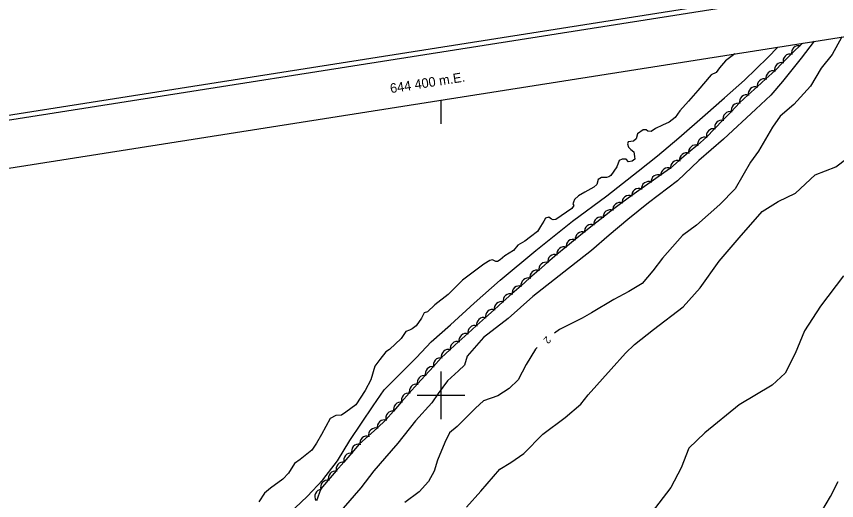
# Model space of a CAD drawing. Extents: x 643342 to 646936, y 5873857 to 5876103.
# Drawn here: x 644221.6 to 644566.3, y 5875555.8 to 5875759.1 of the extents above; entities that cross this region are included whole.
import ezdxf

# ---------------------------------------------------------------- set-up
doc = ezdxf.new("R2010")
doc.units = 0
for name, color, linetype in [('Niveau 2', 7, 'Continuous'), ('Niveau 22', 7, 'Continuous'), ('Niveau 4', 7, 'Continuous'), ('Niveau 44', 7, 'Continuous'), ('Niveau 60', 7, 'Continuous'), ('Niveau 61', 7, 'Continuous')]:
    doc.layers.add(name, color=color, linetype=linetype)

msp = doc.modelspace()

# ---------------------------------------------------------------- linework, layer by layer
at = {"layer": 'Niveau 2'}
for points in [[(644568.54, 5875750.51), (644568.37, 5875750.24), (644564.46, 5875743.13), (644559.78, 5875737.42), (644555.27, 5875729.9), (644548.26, 5875722.1), (644542.5, 5875717.23), (644539.36, 5875712.54), (644533.44, 5875702.47), (644530.05, 5875697.87), (644523.64, 5875686.75), (644517.22, 5875680.06), (644507.45, 5875671.46), (644501.51, 5875667.16), (644493.06, 5875657.62), (644489.1, 5875652.2), (644484.48, 5875646.95), (644478.91, 5875643.62), (644472.7, 5875640.23), (644463.23, 5875634.61), (644459.32, 5875632.37), (644449.83, 5875627.56), (644447.77, 5875626.11)], [(644458.8, 5875596.27), (644461.84, 5875600.2), (644471.52, 5875610.97), (644477.59, 5875617.64), (644481.36, 5875621.28), (644489.33, 5875627.65), (644501.71, 5875637.12), (644508.93, 5875645.18), (644516.93, 5875656.26), (644525.26, 5875666.18), (644535.02, 5875677.17), (644541.77, 5875681.42), (644548.94, 5875684.88), (644557.24, 5875692.56), (644565.94, 5875695.92), (644570.54, 5875699.38)], [(644569.15, 5875650.11), (644559.47, 5875637.38), (644552.71, 5875627.02), (644548.81, 5875617.51), (644544.67, 5875609.26), (644539.17, 5875604.18), (644525.3, 5875595.99), (644510.94, 5875584.23), (644504.17, 5875577.74), (644500.95, 5875569.56), (644496.56, 5875561.28), (644488.32, 5875550.42)], [(644440.44, 5875620.07), (644439.71, 5875619.4), (644435.77, 5875612.96), (644432.43, 5875606.52), (644428.72, 5875602.77), (644423.87, 5875599.79), (644417.83, 5875597.59), (644414.52, 5875594.58), (644406.75, 5875586.91), (644403.58, 5875584.26), (644401.67, 5875580.13), (644398.58, 5875572.76), (644397.13, 5875568.08), (644394.77, 5875563.73), (644390.86, 5875559.42), (644384.85, 5875554.98)], [(644410.68, 5875553.01), (644416.77, 5875559.69), (644424.73, 5875568.91), (644429.35, 5875571.74), (644434.76, 5875575.47), (644442.82, 5875583.63), (644452.15, 5875590.72), (644458.8, 5875596.27)], [(644479.25, 5875455.68), (644485.59, 5875463.15), (644491.17, 5875467.36), (644492.56, 5875470.02), (644493.55, 5875473.82), (644495.65, 5875478.3), (644501.81, 5875483.16), (644506.16, 5875489.2), (644510.83, 5875499.38), (644513.89, 5875504.25), (644517.42, 5875510.86), (644521.03, 5875517.36), (644523.01, 5875519.36), (644527.16, 5875521.85), (644531.77, 5875525.68), (644537.69, 5875531.86), (644542.74, 5875534.67), (644547.68, 5875539.4), (644553.52, 5875544.4), (644557.76, 5875547.78), (644560.06, 5875551.33), (644563.64, 5875557.41), (644566.89, 5875563.81)]]:
    msp.add_lwpolyline(points, dxfattribs=at)
at = {"layer": 'Niveau 22'}
for points in [[(644331.1, 5875545.61), (644343.82, 5875557.53), (644350.38, 5875564.52), (644356.5, 5875572.41), (644361.72, 5875581.04), (644371.47, 5875595.53), (644376.15, 5875602.34), (644381.45, 5875607.54), (644389.77, 5875615.86), (644395.88, 5875622.44), (644404.06, 5875629.56), (644413.94, 5875638.72), (644424.84, 5875648.32), (644439.82, 5875660.76), (644455.28, 5875673.13), (644469.71, 5875683.74), (644482.86, 5875694.12), (644490.96, 5875700.62), (644499.9, 5875708.14), (644511, 5875717.74), (644519.14, 5875724.94), (644527.49, 5875732.4), (644537.41, 5875741.89), (644541.59, 5875746.27)], [(644556.88, 5875748.67), (644551.34, 5875741.65), (644543.46, 5875731.76), (644538.59, 5875726.02), (644532.33, 5875720.16), (644518.71, 5875707.52), (644508.38, 5875698.58), (644499.41, 5875690.12), (644487.23, 5875680.77), (644478.46, 5875673.85), (644470.72, 5875667.26), (644463.32, 5875660.81), (644451.69, 5875651.74), (644438.62, 5875641.48), (644428.17, 5875632.27), (644417.84, 5875624.26), (644411.02, 5875616.44), (644409.95, 5875612.68), (644407.36, 5875610.2), (644402.78, 5875606.12), (644398.8, 5875600.8), (644396.1, 5875596.78), (644389.25, 5875589.3), (644381.87, 5875579.88), (644376.33, 5875573.47), (644371.74, 5875568.21), (644366.26, 5875561.09), (644358.92, 5875552.5)]]:
    msp.add_lwpolyline(points, dxfattribs=at)
at = {"layer": 'Niveau 4'}
for points in [[(644523.48, 5875743.42), (644519.63, 5875740.54), (644517.09, 5875737.6), (644515.63, 5875735.58), (644513.61, 5875734.58), (644507.99, 5875728.07), (644504.05, 5875723.59), (644500.44, 5875719.49), (644498.47, 5875716.61), (644495.94, 5875714.73), (644493.13, 5875713.42), (644490.19, 5875712.1), (644488.32, 5875710.75), (644486.89, 5875710.86), (644486.25, 5875711.51), (644484.95, 5875711.51), (644482.64, 5875709.77), (644482.01, 5875707.71), (644480.92, 5875706.79), (644478.6, 5875706.47), (644478.44, 5875705.63), (644478.81, 5875704.24), (644479.84, 5875703.27), (644480.99, 5875702.31), (644481.29, 5875700.33), (644481.4, 5875699.16), (644480.3, 5875698.35), (644478.79, 5875698.1), (644477.86, 5875699.2), (644476.1, 5875699.16), (644474.86, 5875698.58), (644473.93, 5875695.9), (644471.32, 5875692.36), (644470.56, 5875691.71), (644469.52, 5875691.49), (644468.11, 5875691.49), (644467.41, 5875691.42), (644466.07, 5875690.6), (644465.44, 5875688.53), (644464.25, 5875687.37), (644460.45, 5875685.26), (644457.77, 5875683.72), (644456.13, 5875682.27), (644455.65, 5875681.17), (644455.48, 5875680.44), (644455.78, 5875679.76), (644454.97, 5875678.39), (644448.2, 5875673.89), (644447.16, 5875673.68), (644446.43, 5875673.97), (644445.29, 5875674.81), (644443.91, 5875674.45), (644443.21, 5875673.09), (644441.76, 5875670.95), (644440.55, 5875668.72), (644437.69, 5875666.57), (644435.27, 5875664.71), (644432.25, 5875663.02), (644430.45, 5875660.85), (644426.89, 5875658.52), (644424.92, 5875656.93), (644423.81, 5875656.12), (644422.99, 5875656.16), (644421.62, 5875656.87), (644420.47, 5875656.65)], [(644420.47, 5875656.65), (644418.01, 5875655.13), (644408.98, 5875648.29), (644406.29, 5875645.57), (644403.05, 5875642.33), (644397.44, 5875637.92), (644394.29, 5875635.04), (644392.92, 5875634.56), (644391.83, 5875632.34), (644389.53, 5875629.17), (644387.87, 5875627.96), (644386.74, 5875627.39), (644385.26, 5875626.78), (644383.29, 5875623.88), (644378.42, 5875619.19), (644376.85, 5875618.22), (644374.32, 5875615.04), (644372.21, 5875612.24), (644370.51, 5875606.41), (644368.09, 5875601.94), (644364.16, 5875596.02), (644360.07, 5875592.93), (644358.18, 5875591.7), (644355.84, 5875591.48), (644353.47, 5875590.21), (644349.73, 5875583.48), (644347.7, 5875579.86), (644345.72, 5875576.96), (644340.89, 5875572.97), (644338.45, 5875571.33), (644335.99, 5875567.2), (644333.5, 5875564.73), (644328.41, 5875560.95), (644325.77, 5875558.82), (644323.51, 5875555.18)]]:
    msp.add_lwpolyline(points, dxfattribs=at)
at = {"layer": 'Niveau 44'}
msp.add_lwpolyline([(644551.86, 5875747.89), (644547.34, 5875743.38), (644543.69, 5875739.75), (644540.25, 5875736.33), (644536.48, 5875732.85), (644532.88, 5875729.59), (644529.06, 5875726.14), (644525.46, 5875722.88), (644521.94, 5875719.1), (644518.56, 5875715.62), (644514.96, 5875711.93), (644511.58, 5875708.46), (644507.74, 5875705.06), (644504.06, 5875701.9), (644500.16, 5875698.55), (644496.47, 5875695.39), (644492.23, 5875692.51), (644488.28, 5875689.69), (644484.09, 5875686.7), (644480.14, 5875683.88), (644475.97, 5875680.84), (644472.14, 5875677.87), (644468.06, 5875674.72), (644464.23, 5875671.75), (644460.19, 5875668.54), (644456.43, 5875665.48), (644452.43, 5875662.24), (644448.66, 5875659.18), (644444.76, 5875655.81), (644441.13, 5875652.59), (644437.27, 5875649.19), (644433.63, 5875645.97), (644429.78, 5875642.56), (644426.14, 5875639.35), (644422.29, 5875635.94), (644418.65, 5875632.72), (644414.86, 5875629.24), (644411.26, 5875625.97), (644407.45, 5875622.52), (644403.86, 5875619.25), (644400.13, 5875615.68), (644396.85, 5875612.1), (644393.36, 5875608.32), (644390.08, 5875604.74), (644386.65, 5875600.89), (644383.46, 5875597.24), (644380.06, 5875593.37), (644376.86, 5875589.72), (644373.14, 5875586.21), (644369.58, 5875582.91), (644365.68, 5875579.49), (644362.52, 5875575.81), (644359.16, 5875571.91), (644355.99, 5875568.24), (644352.63, 5875564.34), (644349.47, 5875560.66), (644347.73, 5875555.69)], dxfattribs=at)
for centre, start, end in [((644550.3, 5875743.84), 74.8708, 194.8487), ((644550.3, 5875743.84), 74.8708, 194.8487), ((644550.3, 5875743.84), 74.8708, 194.8487), ((644546.76, 5875740.32), 74.8708, 194.8487), ((644546.76, 5875740.32), 74.8708, 194.8487), ((644546.76, 5875740.32), 74.8708, 194.8487), ((644543.21, 5875736.79), 74.8708, 194.8487), ((644543.21, 5875736.79), 74.8708, 194.8487), ((644543.21, 5875736.79), 74.8708, 194.8487), ((644539.57, 5875733.27), 72.1651, 192.1431), ((644539.57, 5875733.27), 72.1651, 192.1431), ((644539.57, 5875733.27), 72.1651, 192.1431), ((644535.86, 5875729.91), 72.1651, 192.1431), ((644535.86, 5875729.91), 72.1651, 192.1431), ((644535.86, 5875729.91), 72.1651, 192.1431), ((644532.15, 5875726.56), 72.1651, 192.1431), ((644532.15, 5875726.56), 72.1651, 192.1431), ((644532.15, 5875726.56), 72.1651, 192.1431), ((644528.45, 5875723.2), 72.1651, 192.1431), ((644528.45, 5875723.2), 72.1651, 192.1431), ((644528.45, 5875723.2), 72.1651, 192.1431), ((644525, 5875719.71), 75.758, 195.7359), ((644525, 5875719.71), 75.758, 195.7359), ((644525, 5875719.71), 75.758, 195.7359), ((644521.51, 5875716.13), 75.758, 195.7359), ((644521.51, 5875716.13), 75.758, 195.7359), ((644521.51, 5875716.13), 75.758, 195.7359), ((644518.02, 5875712.55), 75.758, 195.7359), ((644518.02, 5875712.55), 75.758, 195.7359), ((644518.02, 5875712.55), 75.758, 195.7359), ((644514.53, 5875708.97), 75.758, 195.7359), ((644514.53, 5875708.97), 75.758, 195.7359), ((644514.53, 5875708.97), 75.758, 195.7359), ((644510.85, 5875705.4), 70.6504, 190.6283), ((644510.85, 5875705.4), 70.6504, 190.6283), ((644510.85, 5875705.4), 70.6504, 190.6283), ((644507.05, 5875702.14), 70.6504, 190.6283), ((644507.05, 5875702.14), 70.6504, 190.6283), ((644507.05, 5875702.14), 70.6504, 190.6283), ((644503.26, 5875698.89), 70.6504, 190.6283), ((644503.26, 5875698.89), 70.6504, 190.6283), ((644503.26, 5875698.89), 70.6504, 190.6283), ((644499.46, 5875695.63), 70.6504, 190.6283), ((644499.46, 5875695.63), 70.6504, 190.6283), ((644499.46, 5875695.63), 70.6504, 190.6283), ((644495.35, 5875692.57), 65.5356, 185.5135), ((644495.35, 5875692.57), 65.5356, 185.5135), ((644495.35, 5875692.57), 65.5356, 185.5135), ((644491.28, 5875689.66), 65.5356, 185.5135), ((644491.28, 5875689.66), 65.5356, 185.5135), ((644491.28, 5875689.66), 65.5356, 185.5135), ((644487.21, 5875686.76), 65.5356, 185.5135), ((644487.21, 5875686.76), 65.5356, 185.5135), ((644487.21, 5875686.76), 65.5356, 185.5135), ((644479.07, 5875680.95), 65.5356, 185.5135), ((644479.07, 5875680.95), 65.5356, 185.5135), ((644479.07, 5875680.95), 65.5356, 185.5135), ((644483.14, 5875683.85), 65.5356, 185.5135), ((644483.14, 5875683.85), 65.5356, 185.5135), ((644483.14, 5875683.85), 65.5356, 185.5135), ((644475.13, 5875677.96), 67.7426, 187.7205), ((644475.13, 5875677.96), 67.7426, 187.7205), ((644475.13, 5875677.96), 67.7426, 187.7205), ((644471.18, 5875674.9), 67.7426, 187.7205), ((644471.18, 5875674.9), 67.7426, 187.7205), ((644471.18, 5875674.9), 67.7426, 187.7205), ((644467.22, 5875671.84), 67.7426, 187.7205), ((644467.22, 5875671.84), 67.7426, 187.7205), ((644467.22, 5875671.84), 67.7426, 187.7205), ((644463.3, 5875668.79), 69.0651, 189.043), ((644463.3, 5875668.79), 69.0651, 189.043), ((644463.3, 5875668.79), 69.0651, 189.043), ((644459.42, 5875665.64), 69.0651, 189.043), ((644459.42, 5875665.64), 69.0651, 189.043), ((644459.42, 5875665.64), 69.0651, 189.043), ((644455.54, 5875662.49), 69.0651, 189.043), ((644455.54, 5875662.49), 69.0651, 189.043), ((644455.54, 5875662.49), 69.0651, 189.043), ((644451.65, 5875659.34), 69.0651, 189.043), ((644451.65, 5875659.34), 69.0651, 189.043), ((644451.65, 5875659.34), 69.0651, 189.043), ((644447.86, 5875656.19), 71.4888, 191.4667), ((644447.86, 5875656.19), 71.4888, 191.4667), ((644447.86, 5875656.19), 71.4888, 191.4667), ((644440.36, 5875649.57), 71.4888, 191.4667), ((644440.36, 5875649.57), 71.4888, 191.4667), ((644440.36, 5875649.57), 71.4888, 191.4667), ((644444.11, 5875652.88), 71.4888, 191.4667), ((644444.11, 5875652.88), 71.4888, 191.4667), ((644444.11, 5875652.88), 71.4888, 191.4667), ((644436.62, 5875646.26), 71.4888, 191.4667), ((644436.62, 5875646.26), 71.4888, 191.4667), ((644436.62, 5875646.26), 71.4888, 191.4667), ((644432.87, 5875642.95), 71.5215, 191.4995), ((644432.87, 5875642.95), 71.5215, 191.4995), ((644432.87, 5875642.95), 71.5215, 191.4995), ((644429.13, 5875639.63), 71.5215, 191.4995), ((644429.13, 5875639.63), 71.5215, 191.4995), ((644429.13, 5875639.63), 71.5215, 191.4995), ((644425.38, 5875636.32), 71.5215, 191.4995), ((644425.38, 5875636.32), 71.5215, 191.4995), ((644425.38, 5875636.32), 71.5215, 191.4995), ((644421.64, 5875633.01), 71.5215, 191.4995), ((644421.64, 5875633.01), 71.5215, 191.4995), ((644421.64, 5875633.01), 71.5215, 191.4995), ((644417.95, 5875629.66), 72.2672, 192.2452), ((644417.95, 5875629.66), 72.2672, 192.2452), ((644417.95, 5875629.66), 72.2672, 192.2452), ((644414.25, 5875626.3), 72.2672, 192.2452), ((644414.25, 5875626.3), 72.2672, 192.2452), ((644414.25, 5875626.3), 72.2672, 192.2452), ((644410.54, 5875622.94), 72.2672, 192.2452), ((644410.54, 5875622.94), 72.2672, 192.2452), ((644410.54, 5875622.94), 72.2672, 192.2452), ((644406.84, 5875619.58), 72.2672, 192.2452), ((644406.84, 5875619.58), 72.2672, 192.2452), ((644406.84, 5875619.58), 72.2672, 192.2452), ((644403.14, 5875616.22), 72.2672, 192.2452), ((644403.14, 5875616.22), 72.2672, 192.2452), ((644403.14, 5875616.22), 72.2672, 192.2452), ((644399.79, 5875612.7), 77.4089, 197.3868), ((644399.79, 5875612.7), 77.4089, 197.3868), ((644399.79, 5875612.7), 77.4089, 197.3868), ((644396.4, 5875609.02), 77.4089, 197.3868), ((644396.4, 5875609.02), 77.4089, 197.3868), ((644396.4, 5875609.02), 77.4089, 197.3868), ((644393.02, 5875605.34), 77.4089, 197.3868), ((644393.02, 5875605.34), 77.4089, 197.3868), ((644393.02, 5875605.34), 77.4089, 197.3868), ((644389.68, 5875601.67), 78.7935, 198.7714), ((644389.68, 5875601.67), 78.7935, 198.7714), ((644389.68, 5875601.67), 78.7935, 198.7714), ((644386.38, 5875597.91), 78.7935, 198.7714), ((644386.38, 5875597.91), 78.7935, 198.7714), ((644386.38, 5875597.91), 78.7935, 198.7714), ((644383.09, 5875594.15), 78.7935, 198.7714), ((644383.09, 5875594.15), 78.7935, 198.7714), ((644383.09, 5875594.15), 78.7935, 198.7714), ((644379.79, 5875590.39), 78.7935, 198.7714), ((644379.79, 5875590.39), 78.7935, 198.7714), ((644379.79, 5875590.39), 78.7935, 198.7714), ((644376.22, 5875586.67), 72.9163, 192.8942), ((644376.22, 5875586.67), 72.9163, 192.8942), ((644376.22, 5875586.67), 72.9163, 192.8942), ((644372.56, 5875583.27), 72.9163, 192.8942), ((644372.56, 5875583.27), 72.9163, 192.8942), ((644372.56, 5875583.27), 72.9163, 192.8942), ((644368.9, 5875579.87), 72.9163, 192.8942), ((644368.9, 5875579.87), 72.9163, 192.8942), ((644368.9, 5875579.87), 72.9163, 192.8942), ((644365.44, 5875576.5), 79.2876, 199.2656), ((644365.44, 5875576.5), 79.2876, 199.2656), ((644365.44, 5875576.5), 79.2876, 199.2656), ((644362.17, 5875572.71), 79.2876, 199.2656), ((644362.17, 5875572.71), 79.2876, 199.2656), ((644362.17, 5875572.71), 79.2876, 199.2656), ((644358.91, 5875568.92), 79.2876, 199.2656), ((644358.91, 5875568.92), 79.2876, 199.2656), ((644358.91, 5875568.92), 79.2876, 199.2656), ((644355.65, 5875565.14), 79.2876, 199.2656), ((644355.65, 5875565.14), 79.2876, 199.2656), ((644355.65, 5875565.14), 79.2876, 199.2656), ((644352.39, 5875561.35), 79.2876, 199.2656), ((644352.39, 5875561.35), 79.2876, 199.2656), ((644352.39, 5875561.35), 79.2876, 199.2656), ((644349.94, 5875557.47), 93.7868, 213.7647), ((644349.94, 5875557.47), 93.7868, 213.7647), ((644349.94, 5875557.47), 93.7868, 213.7647)]:
    msp.add_arc(centre, 3, start, end, dxfattribs=at)
at = {"layer": 'Niveau 60'}
msp.add_line((644400, 5875723.99), (644400, 5875713.99), dxfattribs=at)
for points in [[(643342.09, 5875579.85), (646664.86, 5876102.57), (646935.9, 5874379.74), (643613.15, 5873856.99), (643342.1, 5875579.83)], [(643342.09, 5875579.85), (646664.86, 5876102.57), (646935.9, 5874379.74), (643613.15, 5873856.99), (643342.1, 5875579.83)], [(643342.09, 5875579.85), (646664.86, 5876102.57), (646935.9, 5874379.74), (643613.15, 5873856.99), (643342.1, 5875579.83)], [(643344.38, 5875578.18), (646663.19, 5876100.29), (646933.6, 5874381.38), (643614.81, 5873859.28), (643344.38, 5875578.18)], [(643344.38, 5875578.18), (646663.19, 5876100.29), (646933.6, 5874381.38), (643614.81, 5873859.28), (643344.38, 5875578.18)], [(643344.38, 5875578.18), (646663.19, 5876100.29), (646933.6, 5874381.38), (643614.81, 5873859.28), (643344.38, 5875578.18)]]:
    msp.add_lwpolyline(points, dxfattribs=at)
msp.add_lwpolyline([(643367.26, 5875561.52), (646133.22, 5875996.67), (646397.42, 5874317.29), (643631.46, 5873882.15)], close=True, dxfattribs=at)
at = {"layer": 'Niveau 61'}
for points in [[(644400, 5875610), (644400, 5875600), (644400, 5875590)], [(644390, 5875600), (644400, 5875600), (644410, 5875600)]]:
    msp.add_lwpolyline(points, dxfattribs=at)

# ---------------------------------------------------------------- texts
at = {"layer": 'Niveau 2'}
msp.add_text('2', height=3, rotation=228.2214, dxfattribs=at).set_placement((644444.32, 5875625))
at = {"layer": 'Niveau 61'}
msp.add_text('644 400 m.E.', height=3.9998, rotation=8.9407, dxfattribs=at).set_placement((644378.92, 5875726.87))

doc.saveas('drawing.dxf')
